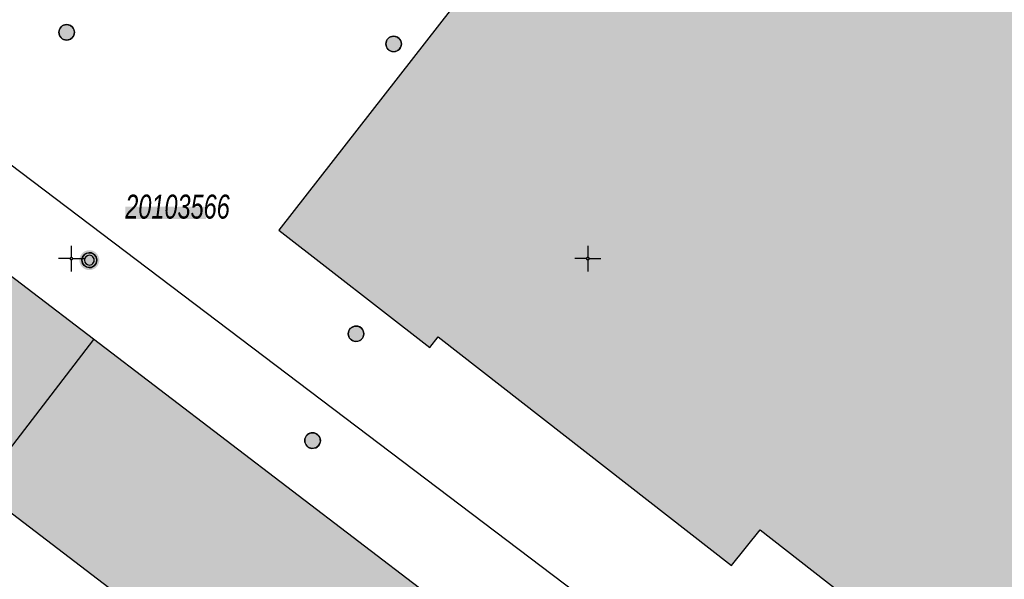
# Model space of a CAD drawing. Header units: metres. Extents: x 2695560 to 2696939, y 1260491 to 1262050.
# Tile 666 of 1005: x 2696098 to 2696146, y 1261309 to 1261336. Entities that reach past the tile are written whole.
import ezdxf

# ---------------------------------------------------------------- set-up
doc = ezdxf.new("R2010")
doc.units = ezdxf.units.M
doc.linetypes.add('AUSGEZOGEN', pattern=[0])
for name, color, linetype in [('XR$1$AV_Gebäudeflächen (BB)', 7, 'AUSGEZOGEN'), ('XR$1$AV_Koordinatennetzpunkte', 7, 'AUSGEZOGEN'), ('XR$1$AV_Lagefixpunkt-Nr.', 7, 'AUSGEZOGEN'), ('XR$1$AV_Lagefixpunkte', 7, 'AUSGEZOGEN'), ('XR$1$AV_Linien (BB)', 7, 'AUSGEZOGEN'), ('XR$1$AV_Linien (EO)', 7, 'AUSGEZOGEN'), ('XR$1$AW_LK_Schachtdeckel', 24, 'AUSGEZOGEN'), ('XR$1$PFAV', 255, 'AUSGEZOGEN'), ('XR$1$PFAW', 255, 'AUSGEZOGEN')]:
    doc.layers.add(name, color=color, linetype=linetype)
doc.styles.add('ARIAL', font='arial.ttf')

# ---------------------------------------------------------------- blocks, each defined once
blk = doc.blocks.new('COMPLEXOBJECT_585')
at = {"layer": 'XR$1$AV_Linien (BB)', "color": 7, "linetype": 'AUSGEZOGEN', "transparency": 33554687}
blk.add_lwpolyline([(6183.934, 11418.195), (6169.949, 11400.235), (6128.854, 11347.461), (6127.368, 11348.618), (6110.048, 11326.377), (6117.348, 11320.692), (6117.759, 11321.219), (6131.946, 11310.142), (6133.333, 11311.875), (6146.796, 11301.364)], dxfattribs=at)
blk = doc.blocks.new('COMPLEXOBJECT_1003')
at = {"layer": 'XR$1$AV_Linien (EO)', "color": 7, "linetype": 'AUSGEZOGEN', "transparency": 33554687}
blk.add_line((6125.614, 11307.928), (6093.157, 11332.495), dxfattribs=at)
blk = doc.blocks.new('BWAV1')
at = {"layer": 'XR$1$PFAV', "transparency": 33554687}
blk.add_hatch(color=7, dxfattribs=at).paths.add_polyline_path([(0.67, 0), (0.656, 0.135), (0.616, 0.264), (0.55, 0.383), (0.462, 0.486), (0.354, 0.569), (0.233, 0.628), (0.101, 0.662), (-0.034, 0.669), (-0.168, 0.649), (-0.295, 0.602), (-0.41, 0.53), (-0.508, 0.436), (-0.586, 0.325), (-0.639, 0.201), (-0.667, 0.068), (-0.667, -0.068), (-0.639, -0.201), (-0.586, -0.325), (-0.508, -0.436), (-0.41, -0.53), (-0.295, -0.602), (-0.168, -0.649), (-0.034, -0.669), (0.101, -0.662), (0.233, -0.628), (0.354, -0.569), (0.462, -0.486), (0.55, -0.383), (0.616, -0.264), (0.656, -0.135)])
at = {"color": 7, "transparency": 33554687}
for radius, start, end in [(0.5, 91.19481, 268.80519), (0.326, 91.19481, 268.80519), (0.5, 268.80519, 91.19481), (0.326, 268.80519, 91.19481)]:
    blk.add_arc((0, 0), radius, start, end, dxfattribs=at)
at = {"layer": 'XR$1$PFAV', "transparency": 33554687}
blk.add_circle((0, 0), 0.5, dxfattribs=at)
blk = doc.blocks.new('BAV2041')
at = {"color": 7, "transparency": 33554687}
for p, q in [((0, 0.5), (0, 0.05)), ((-0.05, 0), (-0.5, 0)), ((0.05, 0), (0.5, 0)), ((0, -0.05), (0, -0.5))]:
    blk.add_line(p, q, dxfattribs=at)
blk.add_circle((0, 0), 0.05, dxfattribs=at)
for start, end in [(90, 270), (270, 90)]:
    blk.add_arc((0, 0), 0.05, start, end, dxfattribs=at)
blk = doc.blocks.new('BAW2082')
at = {"layer": 'XR$1$PFAW', "transparency": 33554687}
blk.add_hatch(color=7, dxfattribs=at).paths.add_polyline_path([(0.509, -0.003), (0.499, 0.098), (0.469, 0.194), (0.42, 0.283), (0.354, 0.359), (0.274, 0.421), (0.183, 0.466), (0.085, 0.491), (-0.016, 0.496), (-0.116, 0.481), (-0.211, 0.446), (-0.297, 0.392), (-0.37, 0.323), (-0.428, 0.24), (-0.468, 0.147), (-0.488, 0.047), (-0.488, -0.054), (-0.468, -0.153), (-0.428, -0.246), (-0.37, -0.329), (-0.297, -0.398), (-0.211, -0.452), (-0.116, -0.487), (-0.016, -0.502), (0.085, -0.497), (0.183, -0.472), (0.274, -0.427), (0.354, -0.366), (0.42, -0.289), (0.469, -0.2), (0.499, -0.104)])
at = {"transparency": 33554687}
for start, end in [(91.19481, 268.80519), (268.80519, 91.19481)]:
    blk.add_arc((0.01, 0), 0.5, start, end, dxfattribs=at)
at = {"layer": 'XR$1$PFAW', "transparency": 33554687}
blk.add_circle((0.009, -0.003), 0.5, dxfattribs=at)
blk = doc.blocks.new('BAW2088')
at = {"layer": 'XR$1$PFAW', "transparency": 33554687}
blk.add_hatch(color=253, dxfattribs=at).paths.add_polyline_path([(0.51, 0), (0.5, 0.101), (0.47, 0.197), (0.421, 0.286), (0.355, 0.362), (0.275, 0.424), (0.184, 0.469), (0.086, 0.494), (-0.015, 0.499), (-0.115, 0.484), (-0.21, 0.449), (-0.296, 0.395), (-0.369, 0.326), (-0.427, 0.243), (-0.467, 0.15), (-0.487, 0.051), (-0.487, -0.051), (-0.467, -0.15), (-0.427, -0.243), (-0.369, -0.326), (-0.296, -0.395), (-0.21, -0.449), (-0.115, -0.484), (-0.015, -0.499), (0.086, -0.494), (0.184, -0.469), (0.275, -0.424), (0.355, -0.362), (0.421, -0.286), (0.47, -0.197), (0.5, -0.101)])
at = {"transparency": 33554687}
for start, end in [(91.19481, 268.80519), (268.80519, 91.19481)]:
    blk.add_arc((0.01, 0), 0.5, start, end, dxfattribs=at)
at = {"layer": 'XR$1$PFAW', "transparency": 33554687}
blk.add_circle((0.01, 0), 0.5, dxfattribs=at)

msp = doc.modelspace()

# ---------------------------------------------------------------- hatches: boundary and pattern name
at = {"transparency": 33554687}
msp.add_hatch(color=7, dxfattribs=at).paths.add_polyline_path([(2696103.583, 1261327.332), (2696103.583, 1261326.729), (2696107.494, 1261326.729), (2696107.494, 1261327.332)])
at = {"layer": 'XR$1$AV_Gebäudeflächen (BB)', "true_color": 0xd2d2d2, "transparency": 33554687}
for points in [[(2696263.459, 1261507.018), (2696263.39, 1261506.941), (2696263.607, 1261506.745), (2696261.719, 1261504.691), (2696261.631, 1261504.772), (2696260.754, 1261503.818), (2696260.843, 1261503.737), (2696258.934, 1261501.66), (2696258.005, 1261501.646), (2696257.991, 1261502.596), (2696257.721, 1261502.592), (2696257.717, 1261502.842), (2696256.405, 1261502.823), (2696256.409, 1261502.57), (2696256.149, 1261502.566), (2696256.154, 1261502.192), (2696255.964, 1261502.189), (2696255.968, 1261501.936), (2696249.42, 1261501.84), (2696249.416, 1261502.087), (2696249.236, 1261502.084), (2696249.23, 1261502.47), (2696248.97, 1261502.466), (2696248.967, 1261502.713), (2696247.655, 1261502.694), (2696247.659, 1261502.444), (2696247.392, 1261502.44), (2696247.406, 1261501.482), (2696246.362, 1261501.462), (2696245.462, 1261500.608), (2696245.566, 1261500.5), (2696245.307, 1261500.25), (2696245.4, 1261500.096), (2696243.743, 1261498.5), (2696243.632, 1261498.615), (2696242.699, 1261497.717), (2696242.81, 1261497.602), (2696241.153, 1261496.006), (2696241.049, 1261496.114), (2696240.109, 1261495.209), (2696240.191, 1261495.101), (2696238.517, 1261493.489), (2696238.413, 1261493.597), (2696237.479, 1261492.697), (2696237.583, 1261492.59), (2696235.902, 1261490.971), (2696235.798, 1261491.079), (2696235.538, 1261490.829), (2696235.442, 1261490.929), (2696234.599, 1261490.103), (2696234.795, 1261489.876), (2696234.641, 1261489.727), (2696234.454, 1261489.922), (2696233.849, 1261489.339), (2696233.939, 1261489.246), (2696200.368, 1261456.918), (2696200.278, 1261457.012), (2696199.622, 1261456.381), (2696199.713, 1261456.288), (2696199.554, 1261456.134), (2696199.478, 1261456.057), (2696199.404, 1261455.979), (2696199.331, 1261455.899), (2696199.26, 1261455.818), (2696199.19, 1261455.735), (2696199.122, 1261455.651), (2696199.056, 1261455.565), (2696198.992, 1261455.479), (2696198.929, 1261455.39), (2696198.868, 1261455.301), (2696198.809, 1261455.211), (2696198.752, 1261455.119), (2696198.697, 1261455.026), (2696198.644, 1261454.932), (2696198.592, 1261454.837), (2696198.543, 1261454.741), (2696198.495, 1261454.644), (2696198.449, 1261454.546), (2696198.406, 1261454.447), (2696198.364, 1261454.347), (2696198.325, 1261454.247), (2696198.287, 1261454.145), (2696198.252, 1261454.043), (2696198.218, 1261453.94), (2696198.187, 1261453.837), (2696198.158, 1261453.733), (2696198.131, 1261453.628), (2696198.106, 1261453.523), (2696198.083, 1261453.418), (2696198.062, 1261453.311), (2696198.044, 1261453.205), (2696198.029, 1261453.108), (2696198.016, 1261453.011), (2696198.005, 1261452.914), (2696197.995, 1261452.817), (2696197.987, 1261452.719), (2696197.981, 1261452.622), (2696197.977, 1261452.524), (2696197.975, 1261452.426), (2696197.974, 1261452.328), (2696197.976, 1261452.23), (2696197.978, 1261452.133), (2696197.983, 1261452.035), (2696197.99, 1261451.937), (2696197.998, 1261451.84), (2696198.008, 1261451.743), (2696198.02, 1261451.645), (2696198.034, 1261451.549), (2696198.049, 1261451.452), (2696198.067, 1261451.356), (2696198.085, 1261451.26), (2696198.106, 1261451.164), (2696198.129, 1261451.069), (2696198.153, 1261450.974), (2696198.179, 1261450.88), (2696198.206, 1261450.786), (2696198.236, 1261450.693), (2696198.267, 1261450.6), (2696198.3, 1261450.508), (2696198.334, 1261450.416), (2696198.37, 1261450.325), (2696198.408, 1261450.235), (2696198.442, 1261450.158), (2696198.478, 1261450.081), (2696198.514, 1261450.004), (2696198.552, 1261449.929), (2696198.591, 1261449.854), (2696198.631, 1261449.779), (2696198.673, 1261449.705), (2696198.715, 1261449.632), (2696198.759, 1261449.56), (2696198.804, 1261449.488), (2696198.85, 1261449.417), (2696198.897, 1261449.347), (2696198.945, 1261449.277), (2696198.995, 1261449.209), (2696199.045, 1261449.141), (2696199.097, 1261449.074), (2696199.149, 1261449.007), (2696199.203, 1261448.942), (2696199.258, 1261448.877), (2696199.314, 1261448.814), (2696199.37, 1261448.751), (2696199.428, 1261448.689), (2696199.487, 1261448.628), (2696199.546, 1261448.568), (2696199.607, 1261448.509), (2696199.669, 1261448.451), (2696199.731, 1261448.394), (2696199.795, 1261448.338), (2696199.859, 1261448.283), (2696199.924, 1261448.229), (2696199.99, 1261448.176), (2696199.924, 1261448.094), (2696200.624, 1261447.549), (2696200.696, 1261447.641), (2696202.68, 1261446.097), (2696202.598, 1261445.992), (2696202.897, 1261445.759), (2696202.576, 1261445.317), (2696202.679, 1261445.237), (2696202.088, 1261444.478), (2696201.985, 1261444.558), (2696201.634, 1261444.107), (2696203.628, 1261442.555), (2696203.58, 1261442.494), (2696203.73, 1261442.377), (2696203.251, 1261441.761), (2696203.353, 1261441.682), (2696185.723, 1261419.041), (2696185.62, 1261419.121), (2696184.809, 1261418.079), (2696184.904, 1261418.005), (2696170.919, 1261400.045), (2696129.824, 1261347.271), (2696128.338, 1261348.428), (2696111.018, 1261326.187), (2696118.318, 1261320.502), (2696118.729, 1261321.029), (2696132.916, 1261309.952), (2696134.303, 1261311.685), (2696147.766, 1261301.174), (2696147.783, 1261301.158), (2696147.8, 1261301.143), (2696147.818, 1261301.129), (2696147.837, 1261301.115), (2696147.856, 1261301.103), (2696147.875, 1261301.091), (2696147.896, 1261301.08), (2696147.916, 1261301.07), (2696147.937, 1261301.06), (2696147.959, 1261301.052), (2696147.981, 1261301.045), (2696148.003, 1261301.039), (2696148.025, 1261301.033), (2696148.048, 1261301.029), (2696148.07, 1261301.025), (2696148.093, 1261301.023), (2696148.116, 1261301.022), (2696148.139, 1261301.021), (2696148.162, 1261301.022), (2696148.185, 1261301.023), (2696148.208, 1261301.026), (2696148.231, 1261301.03), (2696148.253, 1261301.034), (2696148.276, 1261301.04), (2696148.298, 1261301.046), (2696148.319, 1261301.054), (2696148.341, 1261301.062), (2696148.362, 1261301.072), (2696148.382, 1261301.082), (2696148.402, 1261301.093), (2696148.422, 1261301.105), (2696148.531, 1261301.244), (2696151.376, 1261304.888), (2696164.603, 1261294.561), (2696168.804, 1261291.281), (2696169.742, 1261290.548), (2696169.601, 1261290.367), (2696170.05, 1261290.016), (2696169.847, 1261289.756), (2696169.95, 1261289.676), (2696167.773, 1261286.888), (2696167.678, 1261286.962), (2696167.482, 1261286.71), (2696167.395, 1261286.778), (2696166.897, 1261286.14), (2696167.378, 1261285.764), (2696167.46, 1261285.87), (2696176.904, 1261278.495), (2696178.087, 1261277.572), (2696233.012, 1261234.686), (2696239.091, 1261242.516), (2696249.413, 1261234.501), (2696283.715, 1261278.68), (2696273.346, 1261286.73), (2696273.303, 1261286.674), (2696267.033, 1261291.543), (2696269.049, 1261294.139), (2696260.009, 1261301.191), (2696257.977, 1261298.574), (2696243.963, 1261309.454), (2696247.048, 1261313.427), (2696243.936, 1261315.866), (2696250.138, 1261323.842), (2696239.215, 1261332.356), (2696240.626, 1261334.166), (2696234.316, 1261339.085), (2696232.906, 1261337.274), (2696227.763, 1261341.283), (2696229.64, 1261343.675), (2696215.937, 1261354.318), (2696215.74, 1261354.471), (2696213.875, 1261352.096), (2696207.138, 1261357.345), (2696209.828, 1261360.797), (2696210.201, 1261360.506), (2696212.218, 1261363.109), (2696213.269, 1261364.465), (2696212.934, 1261364.726), (2696219.282, 1261372.874), (2696205.189, 1261383.854), (2696205.23, 1261383.907), (2696204.71, 1261384.312), (2696204.63, 1261384.21), (2696200.026, 1261387.797), (2696200.106, 1261387.9), (2696199.885, 1261388.072), (2696203.594, 1261392.832), (2696206.995, 1261390.212), (2696208.896, 1261392.623), (2696209.518, 1261392.136), (2696213.169, 1261396.767), (2696236.737, 1261378.377), (2696236.774, 1261378.424), (2696258.007, 1261361.865), (2696257.752, 1261361.544), (2696258.61, 1261360.863), (2696259.493, 1261361.975), (2696259.364, 1261362.075), (2696276.898, 1261384.686), (2696277.001, 1261384.606), (2696277.368, 1261385.08), (2696276.452, 1261385.79), (2696276.393, 1261385.713), (2696273.275, 1261388.131), (2696273.375, 1261388.26), (2696272.467, 1261388.964), (2696269.31, 1261391.412), (2696284.301, 1261410.6), (2696284.412, 1261410.742), (2696282.992, 1261411.896), (2696293.109, 1261424.846), (2696293.142, 1261424.82), (2696301.565, 1261435.717), (2696307.873, 1261443.675), (2696292.294, 1261455.781), (2696292.709, 1261456.315), (2696292.167, 1261456.736), (2696292.588, 1261457.278), (2696301.175, 1261468.287), (2696296.017, 1261476.307), (2696293.974, 1261479.484), (2696288.247, 1261484.644), (2696287.72, 1261485.12)], [(2696071.315, 1261332.825), (2696076.262, 1261329.042), (2696076.318, 1261329.115), (2696102.234, 1261309.288), (2696125.3, 1261291.641), (2696130.933, 1261298.844), (2696092.389, 1261328.285), (2696081.833, 1261336.348), (2696081.944, 1261336.494), (2696078.2, 1261339.353), (2696077.9, 1261339.12)]]:
    msp.add_hatch(color=254, dxfattribs=at).paths.add_polyline_path(points)

# ---------------------------------------------------------------- linework, layer by layer
at = {"layer": 'XR$1$AV_Linien (BB)', "color": 7, "linetype": 'AUSGEZOGEN', "transparency": 33554687}
msp.add_lwpolyline([(2696077.9, 1261339.12), (2696078.2, 1261339.353), (2696081.944, 1261336.494), (2696081.833, 1261336.348), (2696092.389, 1261328.285), (2696130.933, 1261298.844), (2696125.3, 1261291.641), (2696102.234, 1261309.288), (2696076.318, 1261329.115), (2696076.262, 1261329.042), (2696071.315, 1261332.825)], dxfattribs=at)
at = {"layer": 'XR$1$AV_Linien (EO)', "color": 7, "linetype": 'AUSGEZOGEN', "transparency": 33554687}
msp.add_line((2696096.515, 1261313.663), (2696102.065, 1261320.894), dxfattribs=at)

# ---------------------------------------------------------------- block references
at = {"layer": 'XR$1$AV_Koordinatennetzpunkte', "color": 7, "linetype": 'AUSGEZOGEN', "lineweight": -3, "transparency": 33554687, "xscale": 1.25, "yscale": 1.25}
for p in [(2696100.97, 1261324.81), (2696125.97, 1261324.81)]:
    msp.add_blockref('BAV2041', p, dxfattribs=at)
at = {"layer": 'XR$1$AV_Lagefixpunkte', "color": 7, "linetype": 'AUSGEZOGEN', "lineweight": -3, "transparency": 33554687, "xscale": 0.7199999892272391, "yscale": 0.7199999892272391}
msp.add_blockref('BWAV1', (2696101.843, 1261324.735, 437.556), dxfattribs=at)
at = {"layer": 'XR$1$AV_Linien (BB)', "color": 7, "linetype": 'AUSGEZOGEN', "lineweight": -3, "transparency": 33554687}
msp.add_blockref('COMPLEXOBJECT_585', (2690000.97, 1249999.81), dxfattribs=at)
at = {"layer": 'XR$1$AV_Linien (EO)', "color": 7, "linetype": 'AUSGEZOGEN', "lineweight": -3, "transparency": 33554687}
msp.add_blockref('COMPLEXOBJECT_1003', (2690000.97, 1249999.81), dxfattribs=at)
at = {"layer": 'XR$1$AW_LK_Schachtdeckel', "color": 24, "linetype": 'AUSGEZOGEN', "lineweight": -3, "transparency": 33554687, "xscale": 0.7499999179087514, "yscale": 0.7499999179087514}
for p in [(2696100.738, 1261335.765), (2696116.563, 1261335.204), (2696114.744, 1261321.172)]:
    msp.add_blockref('BAW2082', p, dxfattribs=at)
at = {"layer": 'XR$1$AW_LK_Schachtdeckel', "color": 24, "linetype": 'AUSGEZOGEN', "lineweight": -3, "transparency": 33554687, "xscale": 0.7578193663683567, "yscale": 0.7578193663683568, "rotation": 323.774778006}
msp.add_blockref('BAW2088', (2696112.641, 1261316.006), dxfattribs=at)

# ---------------------------------------------------------------- texts
at = {"layer": 'XR$1$AV_Lagefixpunkt-Nr.', "color": 7, "transparency": 33554687, "insert": (2696103.583, 1261326.729), "char_height": 1.1621, "width": 5.50234, "attachment_point": 7, "style": 'ARIAL'}
msp.add_mtext('\\A1;{\\fArial|i1|b0;\\H1.162102;\\W0.700000;\\C7;20103566}\\P', dxfattribs=at)

doc.saveas('drawing.dxf')
